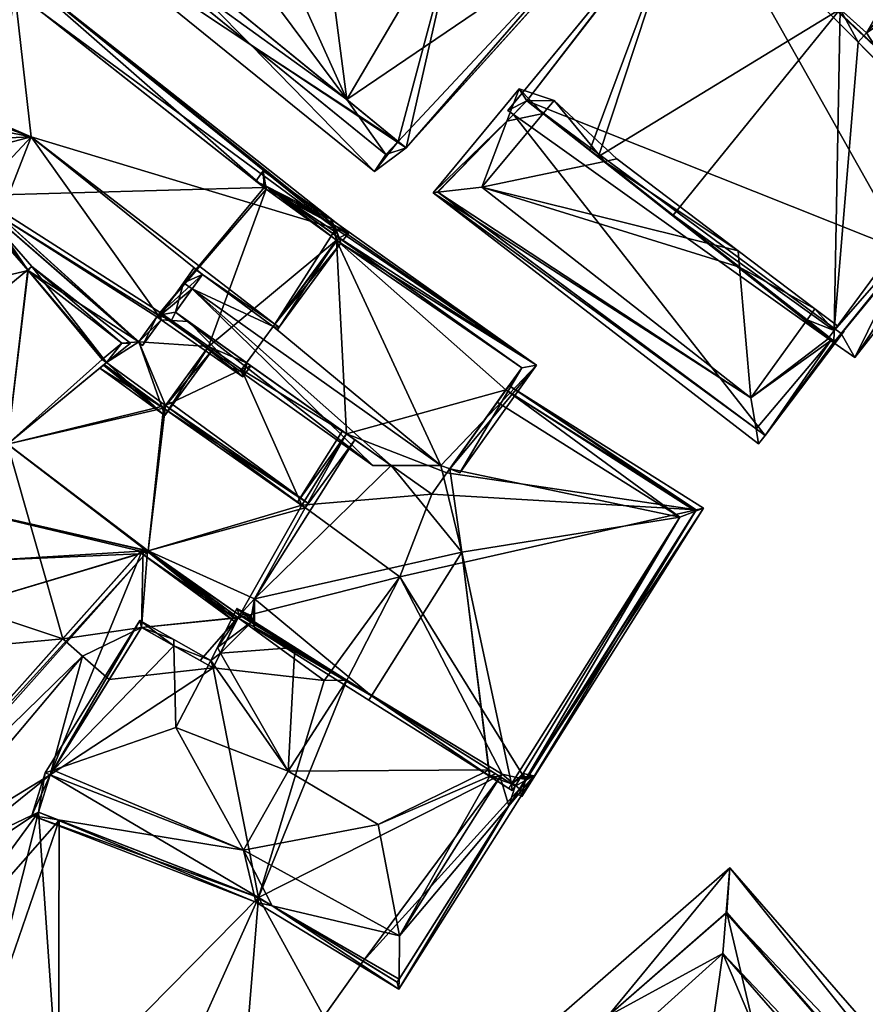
# Model space of a CAD drawing. Header units: inches. Extents: x 2523744 to 2528136, y 1148995 to 1152010.
# Tile 251 of 350: x 2527726 to 2527767, y 1151113 to 1151160. Entities that reach past the tile are written whole.
import ezdxf

# ---------------------------------------------------------------- set-up
doc = ezdxf.new("R2010")
doc.units = ezdxf.units.IN
doc.header["$MEASUREMENT"] = 0
doc.layers.add('Gebaeude Einzelhaus', color=10, linetype='Continuous')

msp = doc.modelspace()

# ---------------------------------------------------------------- meshes
at = {"layer": 'Gebaeude Einzelhaus'}
mesh = msp.add_polyface(dxfattribs=at)
corners = [(2527731.603, 1151164.188, 387.265), (2527741.895, 1151155.793, 387.638), (2527740.84, 1151163.956, 390.672), (2527756.567, 1151166.643, 385.874), (2527744.716, 1151153.493, 385.872), (2527757.48, 1151167.649, 385.872), (2527747.326, 1151165.011, 388.676), (2527744.34, 1151153.8, 386.107), (2527757.47, 1151167.658, 385.879), (2527756.392, 1151166.816, 385.993), (2527752.457, 1151170.702, 388.676), (2527744.274, 1151167.764, 390.672), (2527747.414, 1151183.279, 386.76), (2527747.265, 1151183.413, 386.663), (2527744.284, 1151180.056, 386.679), (2527743.822, 1151179.34, 386.745), (2527743.05, 1151181.17, 385.872), (2527744.221, 1151179.777, 386.747), (2527743.77, 1151179.282, 386.745), (2527729.421, 1151166.054, 385.872), (2527730.273, 1151165.325, 386.416), (2527749.529, 1151173.594, 390.672), (2527746.243, 1151165.989, 391.955), (2527753.68, 1151174.239, 391.955), (2527751.711, 1151176.014, 390.672), (2527747.326, 1151165.011, 390.96), (2527754.764, 1151173.261, 390.96), (2527734.696, 1151170.304, 386.392), (2527733.166, 1151168.564, 386.406), (2527732.856, 1151167.924, 386.502), (2527735.186, 1151170.674, 386.449), (2527753.637, 1151163.76, 385.993), (2527744.007, 1151179.97, 386.607), (2527744.307, 1151153.764, 385.822), (2527743.216, 1151152.368, 383.917), (2527737.338, 1151158.389, 384.97), (2527737.335, 1151158.391, 384.97), (2527728.716, 1151164.111, 383.918), (2527730.273, 1151165.325, 385.849), (2527730.289, 1151165.341, 385.872), (2527731.602, 1151164.187, 385.813), (2527744.34, 1151153.8, 385.871), (2527731.602, 1151164.189, 385.815), (2527744.341, 1151153.801, 385.872), (2527729.616, 1151164.664, 384.919), (2527743.756, 1151153.174, 384.956), (2527754.764, 1151173.261, 388.676), (2527731.601, 1151164.188, 387.265), (2527744.34, 1151153.8, 371.169), (2527753.637, 1151163.76, 370.745), (2527744.341, 1151153.801, 370.745), (2527756.392, 1151166.816, 370.745), (2527744.221, 1151179.777, 370.746), (2527744.007, 1151179.97, 370.746), (2527735.186, 1151170.674, 370.746), (2527734.696, 1151170.304, 370.746), (2527732.856, 1151167.924, 370.746), (2527730.273, 1151165.325, 370.746), (2527733.166, 1151168.564, 370.746), (2527760.103, 1151171.503, 370.745), (2527744.304, 1151179.702, 370.746), (2527747.285, 1151183.059, 370.746), (2527756.777, 1151167.948, 370.745), (2527757.127, 1151167.631, 370.745), (2527741.895, 1151155.793, 370.745), (2527731.603, 1151164.188, 370.746), (2527731.601, 1151164.188, 370.746), (2527729.616, 1151164.664, 370.746), (2527743.756, 1151153.174, 370.745)]
mesh.append_faces([[corners[k] for k in face] for face in [(4, 41, 43), (4, 33, 41), (36, 34, 37), (34, 45, 4), (4, 45, 33), (36, 35, 34), (34, 35, 45), (44, 19, 38), (38, 19, 39), (36, 37, 44), (44, 37, 19), (41, 4, 43), (33, 4, 41), (38, 40, 42), (40, 35, 41), (41, 35, 33), (40, 36, 35), (38, 37, 40), (40, 37, 36), (38, 19, 37), (38, 39, 19), (37, 34, 36), (36, 34, 35), (35, 34, 33), (33, 34, 4), (32, 14, 17), (17, 14, 12), (12, 14, 13), (32, 16, 14), (32, 30, 16), (5, 3, 8), (3, 31, 9), (5, 4, 3), (3, 4, 31), (31, 4, 7), (30, 27, 16), (19, 29, 20), (19, 28, 29), (16, 27, 19), (19, 27, 28), (22, 26, 23), (22, 25, 26), (21, 23, 24), (21, 22, 23), (21, 11, 22), (18, 11, 21), (11, 0, 2), (18, 20, 11), (11, 20, 0), (18, 19, 20), (15, 16, 18), (18, 16, 19), (12, 14, 17), (17, 14, 15), (15, 14, 16), (12, 13, 14), (7, 6, 1), (1, 6, 2), (2, 6, 11), (6, 9, 10), (6, 3, 9), (3, 5, 8), (7, 4, 6), (6, 4, 3), (3, 4, 5), (0, 1, 2)]], dxfattribs={"color": 13})
mesh.append_faces([[corners[k] for k in face] for face in [(67, 64, 68), (68, 64, 50), (57, 66, 67), (67, 66, 64), (64, 66, 65), (33, 48, 41), (45, 48, 33), (45, 68, 48), (48, 68, 50), (36, 68, 35), (35, 68, 45), (36, 67, 68), (36, 44, 67), (38, 57, 44), (44, 57, 67), (52, 54, 53), (54, 56, 55), (55, 56, 58), (56, 65, 57), (57, 65, 66), (54, 64, 56), (56, 64, 65), (54, 49, 64), (64, 49, 50), (49, 62, 51), (51, 62, 63), (52, 60, 54), (54, 60, 49), (49, 60, 62), (62, 60, 59), (59, 60, 61), (29, 28, 56), (56, 28, 58), (28, 27, 58), (58, 27, 55), (29, 38, 20), (29, 56, 38), (38, 56, 57), (27, 54, 55), (27, 30, 54), (30, 53, 54), (30, 32, 53), (53, 32, 52), (52, 32, 17), (49, 51, 31), (31, 51, 9), (31, 48, 49), (49, 48, 50), (31, 41, 48), (31, 7, 41), (40, 0, 47), (7, 1, 41), (41, 1, 40), (40, 1, 0), (42, 47, 0), (0, 20, 42), (42, 20, 38), (46, 23, 26), (46, 24, 23), (10, 25, 6), (10, 26, 25), (10, 46, 26), (11, 6, 22), (22, 6, 25)]], dxfattribs={"color": 41})
mesh = msp.add_polyface(dxfattribs=at)
corners = [(2527768.15, 1151156.519, 387.899), (2527766.571, 1151158.957, 387.047), (2527766.178, 1151158.506, 387.06), (2527778.389, 1151166.685, 387.899), (2527775.596, 1151169.347, 386.743), (2527775.588, 1151169.355, 386.739), (2527773.526, 1151171.05, 385.943), (2527763.833, 1151161.426, 385.943), (2527782.202, 1151163.051, 383.499), (2527772.046, 1151152.594, 383.277), (2527784.753, 1151165.21, 383.277), (2527772.631, 1151153.492, 383.465), (2527772.375, 1151153.235, 383.464), (2527771.936, 1151152.705, 383.408), (2527782.675, 1151163.486, 383.478), (2527784.49, 1151165.475, 383.589), (2527782.585, 1151163.556, 383.573), (2527772.11, 1151153.962, 384.051), (2527771.312, 1151153.333, 384.148), (2527768.6, 1151175.098, 381.349), (2527759.374, 1151165.446, 381.602), (2527758.591, 1151166.251, 380.789), (2527771.245, 1151178.814, 380.789), (2527771.619, 1151178.437, 381.174), (2527758.539, 1151166.199, 380.789), (2527772.884, 1151153.745, 383.467), (2527781.785, 1151162.666, 383.516), (2527772.631, 1151153.492, 383.769), (2527766.008, 1151143.54, 383.408), (2527773.323, 1151152.868, 383.395), (2527765.017, 1151144.244, 383.888), (2527765.028, 1151144.823, 384.028), (2527765.326, 1151160.079, 387.72), (2527758.539, 1151166.199, 383.578), (2527757.932, 1151165.462, 383.57), (2527753.839, 1151153.077, 385.643), (2527753.441, 1151153.388, 385.414), (2527757.392, 1151150.297, 387.735), (2527764.798, 1151144.501, 384.019), (2527764.75, 1151144.434, 384.017), (2527750.443, 1151155.734, 383.649), (2527749.54, 1151155.271, 383.455), (2527749.804, 1151155.082, 383.606), (2527768.485, 1151148.545, 383.856), (2527765.365, 1151144.685, 383.887), (2527772.375, 1151153.235, 383.786), (2527771.936, 1151152.705, 370.745), (2527772.375, 1151153.235, 370.745), (2527781.785, 1151162.666, 370.745), (2527782.675, 1151163.486, 370.745), (2527782.585, 1151163.556, 370.745), (2527784.49, 1151165.475, 370.745), (2527771.619, 1151178.437, 370.745), (2527771.245, 1151178.814, 370.745), (2527758.591, 1151166.251, 370.745), (2527758.539, 1151166.199, 370.745), (2527749.54, 1151155.271, 370.745), (2527749.805, 1151155.082, 370.745), (2527764.879, 1151144.342, 383.759), (2527765.003, 1151144.254, 383.499), (2527765.017, 1151144.244, 383.471), (2527765.003, 1151144.254, 370.745), (2527765.017, 1151144.244, 370.745), (2527765.365, 1151144.685, 370.745), (2527768.485, 1151148.545, 370.745), (2527765.044, 1151144.309, 370.745), (2527750.443, 1151155.734, 370.745)]
mesh.append_faces([[corners[k] for k in face] for face in [(43, 45, 29), (29, 45, 27), (43, 28, 44), (44, 28, 30), (28, 43, 29), (34, 40, 36), (34, 41, 40), (40, 41, 42), (31, 38, 30), (30, 38, 39), (31, 37, 38), (31, 32, 37), (32, 35, 37), (35, 34, 36), (35, 32, 34), (32, 33, 34), (31, 2, 32), (32, 2, 1), (31, 18, 2), (31, 27, 18), (18, 27, 17), (31, 30, 27), (27, 30, 28), (27, 28, 29), (14, 16, 15), (8, 10, 26), (8, 14, 10), (10, 14, 15), (9, 26, 10), (9, 25, 26), (9, 11, 25), (13, 12, 9), (9, 12, 11), (20, 21, 24), (21, 19, 22), (22, 19, 23), (19, 7, 6), (21, 20, 19), (19, 20, 7), (17, 0, 18), (17, 3, 0), (11, 8, 17), (17, 8, 3), (14, 15, 16), (8, 10, 14), (14, 10, 15), (13, 9, 12), (12, 9, 11), (11, 9, 8), (8, 9, 10), (7, 1, 6), (6, 1, 5), (5, 1, 4), (4, 1, 3), (3, 1, 0), (0, 1, 2)]], dxfattribs={"color": 13})
mesh.append_faces([[corners[k] for k in face] for face in [(64, 55, 46), (63, 66, 64), (64, 66, 55), (55, 66, 56), (56, 66, 57), (62, 65, 63), (63, 65, 66), (62, 61, 65), (43, 13, 45), (45, 13, 12), (43, 64, 13), (13, 64, 46), (43, 63, 64), (43, 44, 63), (60, 44, 30), (60, 63, 44), (60, 62, 63), (45, 12, 27), (27, 12, 11), (60, 61, 62), (60, 59, 61), (60, 30, 59), (59, 30, 58), (58, 30, 39), (42, 41, 57), (57, 41, 56), (24, 34, 33), (24, 41, 34), (24, 56, 41), (24, 55, 56), (33, 20, 24), (33, 7, 20), (33, 32, 7), (7, 32, 1), (11, 17, 27), (52, 54, 53), (54, 47, 55), (55, 47, 46), (52, 48, 54), (54, 48, 47), (52, 50, 48), (48, 50, 49), (52, 51, 50), (0, 2, 18), (24, 21, 55), (55, 21, 54), (21, 22, 54), (54, 22, 53), (53, 22, 52), (52, 22, 23), (16, 51, 15), (16, 50, 51), (14, 50, 16), (14, 49, 50), (8, 49, 14), (26, 48, 8), (8, 48, 49), (25, 48, 26), (11, 47, 25), (25, 47, 48), (11, 12, 47), (13, 47, 12), (13, 46, 47)]], dxfattribs={"color": 41})
mesh = msp.add_polyface(dxfattribs=at)
corners = [(2527726.139, 1151160.885, 385.617), (2527720.025, 1151156.995, 385.128), (2527720.928, 1151156.603, 385.561), (2527726.006, 1151162.081, 385.128), (2527726.906, 1151154.01, 388.426), (2527741.372, 1151149.65, 385.456), (2527741.989, 1151149.464, 385.329), (2527741.374, 1151149.649, 385.455), (2527722.24, 1151153.806, 385.128), (2527722.836, 1151152.948, 385.128), (2527721.684, 1151155.046, 385.337), (2527724.321, 1151151.25, 385.337), (2527724.18, 1151151.099, 385.168), (2527721.242, 1151156.029, 385.503), (2527720.519, 1151156.361, 385.165), (2527720.888, 1151156.192, 385.337), (2527720.48, 1151156.34, 385.128), (2527725.433, 1151150.238, 385.384), (2527724.375, 1151150.916, 385.173), (2527732.199, 1151144.11, 385.366), (2527732.877, 1151145.468, 386.862), (2527733.088, 1151145.333, 386.904), (2527724.183, 1151151.096, 385.169), (2527732.935, 1151145.548, 386.942), (2527738.59, 1151144.87, 388.353), (2527738.6, 1151144.863, 388.353), (2527738.683, 1151144.975, 388.426), (2527738.418, 1151144.992, 388.353), (2527733.569, 1151145.302, 387.035), (2527736.956, 1151142.63, 386.904), (2527737.167, 1151143.274, 387.243), (2527737.34, 1151143.151, 387.242), (2527737.136, 1151143.296, 387.243), (2527734.388, 1151145.25, 387.258), (2527735.044, 1151147.48, 388.315), (2527738.485, 1151145.127, 388.426), (2527733.77, 1151145.689, 387.244), (2527738.397, 1151145.007, 388.353), (2527741.621, 1151148.964, 385.674), (2527741.529, 1151149.217, 385.593), (2527741.542, 1151149.185, 385.603), (2527741.528, 1151149.221, 385.592), (2527741.713, 1151149.09, 385.587), (2527721.396, 1151156.864, 385.612), (2527738.066, 1151151.534, 385.738), (2527726.186, 1151160.924, 385.583), (2527741.277, 1151149.84, 385.403), (2527720.693, 1151156.472, 385.337), (2527732.023, 1151144.293, 385.384), (2527724.335, 1151151.229, 385.333), (2527736.9, 1151142.975, 387.035), (2527733.03, 1151145.679, 387.021), (2527741.415, 1151149.106, 385.681), (2527741.414, 1151149.107, 385.676), (2527738.066, 1151151.534, 385.655), (2527737.976, 1151151.605, 385.652), (2527737.976, 1151151.606, 370.685), (2527726.186, 1151160.924, 370.686), (2527721.396, 1151156.864, 370.686), (2527721.396, 1151156.864, 385.063), (2527720.693, 1151156.472, 370.686), (2527720.693, 1151156.472, 385.177), (2527720.7, 1151156.462, 385.183), (2527720.712, 1151156.444, 385.193), (2527720.714, 1151156.442, 385.194), (2527720.7, 1151156.462, 370.686), (2527724.321, 1151151.25, 385.169), (2527721.684, 1151155.046, 385.088), (2527724.335, 1151151.229, 385.169), (2527732.023, 1151144.293, 385.361), (2527733.03, 1151145.679, 385.361), (2527735.338, 1151144.067, 385.413), (2527736.9, 1151142.975, 380.704), (2527735.338, 1151144.067, 380.704), (2527737.136, 1151143.296, 380.704), (2527741.414, 1151149.104, 385.677), (2527724.335, 1151151.229, 370.686), (2527721.684, 1151155.045, 370.686), (2527733.03, 1151145.679, 370.685), (2527732.023, 1151144.293, 370.685), (2527720.979, 1151156.616, 370.686), (2527738.066, 1151151.534, 370.685), (2527735.338, 1151144.067, 370.685), (2527741.415, 1151149.106, 370.685), (2527737.136, 1151143.296, 370.685), (2527736.9, 1151142.975, 370.685)]
mesh.append_faces([[corners[k] for k in face] for face in [(35, 27, 37), (35, 26, 27), (50, 32, 30), (24, 27, 26), (41, 6, 42), (41, 46, 6), (26, 52, 38), (38, 52, 40), (40, 52, 39), (39, 52, 41), (41, 52, 46), (46, 52, 44), (26, 35, 52), (23, 51, 21), (21, 51, 28), (23, 21, 20), (26, 25, 24), (28, 29, 21), (28, 50, 29), (29, 50, 31), (31, 50, 30), (49, 18, 22), (49, 17, 18), (12, 49, 22), (12, 11, 49), (18, 48, 19), (19, 48, 21), (21, 48, 20), (18, 17, 48), (14, 47, 15), (16, 1, 14), (14, 1, 47), (47, 1, 2), (9, 11, 12), (8, 10, 9), (9, 10, 11), (0, 3, 45), (44, 3, 46), (46, 3, 6), (44, 45, 3), (43, 3, 0), (2, 1, 43), (43, 1, 3), (35, 5, 4), (5, 41, 7), (7, 41, 6), (6, 41, 42), (35, 39, 5), (5, 39, 41), (35, 38, 39), (39, 38, 40), (35, 26, 38), (35, 27, 26), (35, 37, 27), (35, 34, 37), (36, 28, 33), (34, 23, 36), (36, 23, 28), (28, 23, 21), (35, 4, 34), (34, 4, 23), (28, 29, 33), (33, 29, 32), (32, 29, 30), (30, 29, 31), (28, 21, 29), (24, 26, 27), (24, 25, 26), (23, 20, 21), (11, 17, 4), (4, 17, 23), (23, 17, 20), (11, 18, 17), (11, 22, 18), (11, 12, 22), (17, 19, 20), (20, 19, 21), (17, 18, 19), (14, 1, 16), (13, 2, 15), (15, 2, 14), (14, 2, 1), (10, 4, 13), (13, 4, 2), (4, 9, 11), (11, 9, 12), (10, 8, 4), (4, 8, 9), (6, 5, 7), (5, 0, 4), (6, 3, 5), (5, 3, 0), (0, 2, 4), (3, 1, 0), (0, 1, 2)]], dxfattribs={"color": 13})
mesh.append_faces([[corners[k] for k in face] for face in [(82, 84, 85), (82, 83, 84), (78, 81, 82), (82, 81, 83), (78, 56, 81), (58, 80, 60), (60, 80, 65), (57, 77, 58), (58, 77, 80), (79, 76, 78), (78, 76, 56), (56, 76, 57), (57, 76, 77), (52, 75, 53), (52, 35, 75), (75, 35, 37), (72, 74, 50), (50, 74, 32), (50, 71, 72), (72, 71, 73), (50, 28, 71), (71, 28, 70), (70, 28, 51), (23, 20, 51), (70, 48, 69), (70, 51, 48), (20, 48, 51), (48, 17, 69), (69, 17, 68), (68, 17, 49), (66, 49, 11), (66, 68, 49), (11, 10, 66), (66, 10, 67), (62, 61, 65), (65, 61, 60), (15, 47, 64), (64, 47, 63), (63, 47, 62), (62, 47, 61), (2, 61, 47), (2, 59, 61), (61, 59, 60), (60, 59, 58), (2, 43, 59), (43, 0, 59), (59, 0, 58), (45, 57, 58), (0, 45, 58), (55, 44, 54), (57, 45, 56), (56, 45, 55), (55, 45, 44), (53, 44, 52), (53, 54, 44)]], dxfattribs={"color": 41})
mesh = msp.add_polyface(dxfattribs=at)
corners = [(2527723.109, 1151151.871, 385.144), (2527724.335, 1151151.229, 385.169), (2527724.321, 1151151.25, 385.169), (2527726.776, 1151147.671, 385.245), (2527732.023, 1151144.293, 385.361), (2527721.684, 1151155.046, 385.088), (2527731.224, 1151144.224, 385.35), (2527730.492, 1151143.298, 385.349), (2527730.284, 1151143.45, 385.344), (2527733.253, 1151140.79, 385.418), (2527730.375, 1151143.202, 385.348), (2527730.338, 1151143.171, 385.348), (2527730.176, 1151143.038, 385.347), (2527735.338, 1151144.067, 385.413), (2527735.542, 1151143.924, 385.418), (2527733.03, 1151145.679, 385.361), (2527721.396, 1151156.864, 385.063), (2527723.349, 1151159.57, 385.063), (2527721.355, 1151156.841, 385.063), (2527724.014, 1151159.084, 385.078), (2527733.198, 1151141.139, 385.413), (2527733.198, 1151141.139, 384.814), (2527730.375, 1151143.202, 384.814), (2527733.285, 1151141.258, 384.775), (2527735.338, 1151144.067, 380.704), (2527733.285, 1151141.258, 380.704), (2527730.492, 1151143.298, 370.685), (2527730.284, 1151143.45, 370.685), (2527731.224, 1151144.224, 370.685), (2527732.023, 1151144.293, 370.685), (2527726.776, 1151147.671, 370.685), (2527724.335, 1151151.229, 370.686), (2527723.109, 1151151.871, 370.686), (2527721.684, 1151155.045, 370.686), (2527735.338, 1151144.067, 370.685), (2527733.03, 1151145.679, 370.685), (2527733.285, 1151141.258, 370.685)]
mesh.append_faces([[corners[k] for k in face] for face in [(9, 20, 14), (14, 20, 13), (12, 20, 9), (12, 11, 20), (20, 11, 10), (18, 17, 16), (16, 17, 19), (19, 17, 16), (16, 17, 18), (4, 13, 15), (4, 9, 13), (13, 9, 14), (9, 11, 12), (9, 10, 11), (4, 7, 9), (9, 7, 10), (4, 6, 7), (7, 6, 8), (4, 3, 6), (0, 2, 5), (4, 1, 3), (3, 1, 0), (0, 1, 2)]], dxfattribs={"color": 13})
mesh.append_faces([[corners[k] for k in face] for face in [(26, 29, 36), (36, 29, 34), (34, 29, 35), (31, 32, 33), (29, 30, 31), (31, 30, 32), (26, 28, 29), (29, 28, 30), (26, 27, 28), (13, 23, 24), (24, 23, 25), (13, 20, 23), (23, 20, 21), (20, 10, 21), (21, 10, 22)]], dxfattribs={"color": 41})
mesh = msp.add_polyface(dxfattribs=at)
corners = [(2527754.128, 1151152.851, 388.356), (2527751.741, 1151155.745, 386.187), (2527751.223, 1151155.124, 386.176), (2527754.719, 1151152.975, 388.583), (2527748.301, 1151151.625, 386.113), (2527760.474, 1151148.61, 388.583), (2527750.075, 1151156.298, 383.318), (2527749.492, 1151154.763, 384.236), (2527746.001, 1151151.367, 383.138), (2527746.212, 1151151.391, 383.412), (2527761.329, 1151140.163, 384.275), (2527761.449, 1151139.439, 383.368), (2527761.085, 1151141.63, 386.113), (2527761.757, 1151139.845, 383.368), (2527765.017, 1151144.244, 383.471), (2527765.509, 1151144.793, 383.368), (2527765.003, 1151144.254, 383.499), (2527764.879, 1151144.342, 383.759), (2527765.375, 1151144.697, 383.451), (2527765.474, 1151144.82, 383.44), (2527764.75, 1151144.434, 384.017), (2527763.745, 1151145.325, 386.201), (2527764.798, 1151144.501, 384.019), (2527765.028, 1151144.823, 384.028), (2527764.12, 1151145.846, 386.213), (2527765.185, 1151145.039, 384.032), (2527760.542, 1151147.832, 388.308), (2527750.443, 1151155.734, 384.442), (2527746.2, 1151151.4, 383.383), (2527753.441, 1151153.388, 385.414), (2527757.392, 1151150.297, 387.735), (2527753.839, 1151153.077, 385.643), (2527750.443, 1151155.734, 383.649), (2527749.804, 1151155.082, 383.606), (2527749.805, 1151155.082, 370.745), (2527746.2, 1151151.4, 370.745), (2527761.757, 1151139.845, 370.745), (2527765.003, 1151144.254, 370.745), (2527750.443, 1151155.734, 370.745), (2527765.044, 1151144.309, 370.745)]
mesh.append_faces([[corners[k] for k in face] for face in [(26, 0, 5), (26, 24, 21), (26, 5, 24), (23, 24, 25), (22, 21, 23), (23, 21, 24), (15, 18, 19), (14, 13, 16), (18, 15, 14), (14, 15, 13), (11, 10, 13), (9, 10, 8), (9, 8, 28), (10, 11, 8), (6, 7, 8), (8, 7, 28), (1, 27, 6), (6, 27, 7), (1, 2, 27), (0, 3, 5), (3, 0, 1), (1, 0, 2), (5, 4, 26), (26, 4, 12), (24, 26, 21), (21, 26, 12), (24, 5, 26), (21, 23, 24), (24, 23, 25), (21, 22, 23), (21, 20, 22), (21, 12, 20), (20, 12, 17), (15, 19, 18), (10, 17, 12), (14, 15, 18), (10, 13, 17), (17, 13, 16), (16, 13, 14), (14, 13, 15), (10, 11, 13), (9, 12, 4), (9, 8, 12), (12, 8, 10), (10, 8, 11), (7, 9, 4), (7, 8, 9), (7, 6, 8), (2, 7, 4), (2, 6, 7), (2, 1, 6), (4, 5, 0), (0, 5, 3), (0, 2, 4), (3, 1, 0), (0, 1, 2)]], dxfattribs={"color": 13})
mesh.append_faces([[corners[k] for k in face] for face in [(34, 36, 35), (34, 37, 36), (34, 38, 37), (37, 38, 39), (36, 37, 13), (13, 37, 16), (9, 13, 10), (9, 36, 13), (28, 35, 36), (9, 28, 36), (33, 27, 32), (33, 7, 27), (35, 28, 34), (34, 28, 33), (33, 28, 7), (27, 29, 32), (30, 26, 22), (22, 26, 21), (29, 0, 31), (31, 0, 30), (30, 0, 26), (27, 2, 29), (29, 2, 0)]], dxfattribs={"color": 41})
mesh = msp.add_polyface(dxfattribs=at)
corners = [(2527733.285, 1151141.258, 370.685), (2527725.79, 1151139.424, 370.685), (2527730.492, 1151143.298, 370.685), (2527739.756, 1151136.531, 370.685), (2527732.459, 1151134.364, 370.685), (2527739.756, 1151136.531, 383.76), (2527733.285, 1151141.258, 384.775), (2527739.925, 1151136.408, 384.774), (2527733.285, 1151141.258, 380.704), (2527739.756, 1151136.531, 380.704), (2527730.284, 1151143.45, 370.685), (2527726.776, 1151147.671, 370.685), (2527731.224, 1151144.224, 370.685), (2527717.721, 1151145.545, 370.686), (2527723.109, 1151151.871, 370.686), (2527721.684, 1151155.046, 385.337), (2527723.109, 1151151.871, 385.144), (2527721.684, 1151155.046, 385.088), (2527723.109, 1151151.871, 387.577), (2527726.776, 1151147.671, 385.245), (2527726.749, 1151147.702, 390.188), (2527726.776, 1151147.671, 390.165), (2527731.224, 1151144.224, 387.126), (2527731.224, 1151144.224, 385.35), (2527730.284, 1151143.45, 387.126), (2527730.284, 1151143.45, 385.344), (2527730.492, 1151143.298, 386.988), (2527730.492, 1151143.298, 385.349), (2527730.375, 1151143.202, 385.348), (2527725.79, 1151139.424, 386.365), (2527730.375, 1151143.202, 384.814), (2527725.79, 1151139.424, 386.988), (2527732.23, 1151134.483, 370.685), (2527732.459, 1151134.364, 386.406), (2527717.721, 1151145.545, 391.472), (2527732.459, 1151134.364, 391.472), (2527721.058, 1151143.014, 390.188), (2527740.047, 1151136.627, 384.707), (2527733.433, 1151141.46, 384.707), (2527733.198, 1151141.139, 384.814), (2527726.94, 1151147.86, 390.188), (2527723.299, 1151152.034, 387.575), (2527721.286, 1151156.009, 385.523), (2527731.624, 1151144.23, 386.988), (2527720.503, 1151137.099, 393.368)]
mesh.append_faces([[corners[k] for k in face] for face in [(6, 37, 7), (6, 38, 37), (37, 39, 7), (7, 39, 33), (33, 39, 29), (29, 39, 30), (37, 6, 39), (37, 38, 6), (21, 20, 40), (41, 18, 42), (40, 20, 41), (41, 20, 18), (43, 22, 40), (40, 22, 21), (43, 26, 22), (22, 26, 24), (41, 20, 40), (41, 36, 20), (26, 20, 31), (31, 20, 36), (43, 40, 26), (26, 40, 20), (34, 44, 35)]], dxfattribs={"color": 13})
mesh.append_faces([[corners[k] for k in face] for face in [(0, 1, 2), (3, 4, 0), (0, 4, 1), (5, 6, 7), (5, 8, 6), (5, 9, 8), (1, 10, 2), (1, 11, 10), (10, 11, 12), (1, 13, 11), (11, 13, 14), (15, 16, 17), (15, 18, 16), (18, 19, 16), (18, 20, 19), (19, 20, 21), (19, 22, 23), (19, 21, 22), (24, 23, 22), (24, 25, 23), (26, 25, 24), (26, 27, 25), (26, 28, 27), (26, 29, 28), (28, 29, 30), (26, 31, 29), (1, 4, 32), (31, 33, 29), (34, 35, 36), (36, 35, 31), (31, 35, 33)]], dxfattribs={"color": 41})
mesh = msp.add_polyface(dxfattribs=at)
corners = [(2527735.044, 1151147.48, 388.315), (2527734.151, 1151147.088, 388.755), (2527734.559, 1151146.798, 388.755), (2527734.641, 1151147.777, 388.31), (2527738.397, 1151145.007, 388.353), (2527746.36, 1151138.41, 388.755), (2527746.784, 1151138.249, 388.695), (2527746.364, 1151138.408, 388.755), (2527750.896, 1151143.176, 385.329), (2527741.414, 1151149.104, 385.677), (2527747.266, 1151138.069, 388.625), (2527741.277, 1151149.84, 385.403), (2527741.142, 1151150.109, 385.329), (2527741.528, 1151149.221, 385.592), (2527741.374, 1151149.649, 385.455), (2527738.066, 1151151.534, 385.655), (2527737.924, 1151152.396, 385.329), (2527741.414, 1151149.107, 385.676), (2527737.976, 1151151.605, 385.652), (2527737.583, 1151151.916, 385.639), (2527744.002, 1151138.416, 387.462), (2527733.073, 1151145.571, 386.988), (2527743.137, 1151138.417, 386.988), (2527738.042, 1151151.699, 385.592), (2527750.199, 1151143.058, 385.592), (2527741.372, 1151149.65, 385.456), (2527746.785, 1151138.25, 388.694), (2527741.525, 1151149.223, 385.592), (2527741.432, 1151149.451, 385.523), (2527733.77, 1151145.689, 387.463), (2527749.04, 1151141.426, 386.099), (2527749.451, 1151142.004, 383.472), (2527750.199, 1151143.058, 370.685), (2527749.451, 1151142.004, 370.685), (2527738.042, 1151151.699, 370.685), (2527737.976, 1151151.606, 370.685), (2527733.77, 1151145.689, 387.244), (2527737.136, 1151143.296, 387.243), (2527742.282, 1151139.638, 386.099), (2527741.889, 1151139.917, 383.759), (2527734.388, 1151145.25, 387.258), (2527737.136, 1151143.296, 380.704), (2527741.889, 1151139.917, 380.704), (2527741.415, 1151149.106, 370.685), (2527741.889, 1151139.917, 370.685), (2527746.649, 1151138.059, 370.685), (2527745.926, 1151137.048, 370.685), (2527737.136, 1151143.296, 370.685), (2527738.066, 1151151.534, 370.685)]
mesh.append_faces([[corners[k] for k in face] for face in [(22, 29, 20), (29, 1, 2), (22, 21, 29), (29, 21, 1), (2, 1, 0), (0, 1, 3), (28, 23, 11), (28, 27, 23), (25, 13, 27), (24, 10, 26), (26, 10, 6), (11, 8, 25), (25, 8, 13), (13, 8, 24), (24, 8, 10), (12, 11, 23), (11, 12, 8), (23, 16, 12), (23, 19, 16), (23, 18, 19), (20, 2, 22), (22, 2, 21), (21, 2, 1), (20, 5, 2), (11, 17, 13), (13, 17, 9), (15, 16, 18), (18, 16, 19), (11, 12, 17), (17, 12, 15), (15, 12, 16), (8, 11, 14), (13, 8, 14), (8, 13, 9), (11, 8, 12), (8, 6, 10), (4, 5, 9), (9, 5, 8), (8, 5, 6), (6, 5, 7), (0, 2, 4), (4, 2, 5), (3, 1, 0), (0, 1, 2)]], dxfattribs={"color": 13})
mesh.append_faces([[corners[k] for k in face] for face in [(34, 48, 35), (34, 43, 48), (43, 44, 47), (44, 45, 46), (43, 33, 44), (44, 33, 45), (34, 32, 43), (43, 32, 33), (39, 41, 42), (39, 37, 41), (37, 29, 40), (40, 29, 36), (37, 20, 29), (39, 38, 37), (37, 38, 20), (29, 0, 36), (29, 2, 0), (34, 35, 23), (23, 35, 18), (13, 34, 27), (27, 34, 23), (13, 32, 34), (13, 24, 32), (32, 31, 33), (32, 24, 31), (31, 24, 30), (30, 24, 26)]], dxfattribs={"color": 41})
mesh = msp.add_polyface(dxfattribs=at)
corners = [(2527736.9, 1151142.975, 380.704), (2527741.889, 1151139.917, 380.704), (2527737.136, 1151143.296, 380.704), (2527739.756, 1151136.531, 380.704), (2527733.285, 1151141.258, 380.704), (2527735.338, 1151144.067, 380.704), (2527735.599, 1151132.021, 380.704), (2527736.665, 1151131.045, 380.704), (2527736.737, 1151131.189, 380.704), (2527741.889, 1151139.917, 370.685), (2527736.9, 1151142.975, 370.685), (2527737.136, 1151143.296, 370.685), (2527739.756, 1151136.531, 370.685), (2527733.285, 1151141.258, 370.685), (2527735.338, 1151144.067, 370.685)]
mesh.append_faces([[corners[k] for k in face] for face in [(6, 8, 7), (6, 7, 8), (3, 0, 4), (4, 0, 5), (3, 1, 0), (0, 1, 2)]], dxfattribs={"color": 13})
mesh.append_faces([[corners[k] for k in face] for face in [(14, 10, 13), (13, 10, 12), (12, 10, 9), (9, 10, 11)]], dxfattribs={"color": 41})
mesh = msp.add_polyface(dxfattribs=at)
corners = [(2527749.717, 1151123.295, 386.099), (2527749.746, 1151122.981, 385.163), (2527749.882, 1151123.191, 385.15), (2527749.583, 1151123.083, 386.099), (2527750.125, 1151123.569, 385.128), (2527750.156, 1151123.618, 385.126), (2527750.268, 1151123.791, 385.116), (2527757.701, 1151135.969, 386.099), (2527750.379, 1151123.513, 383.936), (2527758.444, 1151136.246, 383.76), (2527750.201, 1151122.694, 382.544), (2527758.831, 1151136.39, 382.545), (2527750.091, 1151123.059, 383.943), (2527749.957, 1151122.847, 383.945), (2527747.361, 1151134.295, 390.722), (2527748.664, 1151123.662, 386.738), (2527743.069, 1151127.483, 390.722), (2527748.69, 1151123.667, 386.726), (2527742.935, 1151127.271, 390.722), (2527748.682, 1151123.65, 386.725), (2527749.596, 1151142.208, 382.545), (2527749.451, 1151142.004, 383.472), (2527749.04, 1151141.426, 386.099), (2527741.889, 1151139.917, 383.759), (2527741.685, 1151140.063, 382.545), (2527739.553, 1151136.679, 382.545), (2527739.756, 1151136.531, 383.76), (2527739.925, 1151136.408, 384.774), (2527742.282, 1151139.638, 386.099), (2527737.519, 1151132.078, 386.099), (2527736.271, 1151131.47, 382.545), (2527736.732, 1151131.18, 385.192), (2527736.737, 1151131.189, 385.186), (2527736.297, 1151131.511, 382.545), (2527744.002, 1151138.416, 387.462), (2527746.36, 1151138.41, 388.755), (2527737.46, 1151130.906, 386.471), (2527737.341, 1151131.091, 386.342), (2527737.515, 1151130.686, 386.577), (2527737.323, 1151130.989, 386.367), (2527746.785, 1151138.25, 388.694), (2527746.364, 1151138.408, 388.755), (2527750.123, 1151123.039, 383.761), (2527758.486, 1151136.312, 383.471), (2527737.428, 1151131.036, 386.409), (2527749.451, 1151142.004, 370.685), (2527758.486, 1151136.312, 370.685), (2527741.889, 1151139.917, 380.704), (2527739.756, 1151136.531, 380.704), (2527750.092, 1151123.059, 370.685), (2527750.123, 1151123.039, 370.685), (2527741.899, 1151128.22, 377.224), (2527741.174, 1151128.677, 386.258), (2527741.174, 1151128.677, 372.047), (2527741.902, 1151128.218, 386.472), (2527741.893, 1151128.224, 370.685), (2527741.174, 1151128.677, 370.685), (2527741.895, 1151128.222, 377.071), (2527748.648, 1151123.968, 386.566), (2527748.949, 1151123.779, 386.573), (2527749.182, 1151123.632, 386.322), (2527745.926, 1151137.048, 370.685), (2527739.756, 1151136.531, 370.685), (2527741.889, 1151139.917, 370.685), (2527744.421, 1151133.123, 370.685), (2527746.649, 1151138.059, 370.685), (2527750.379, 1151123.513, 370.685), (2527749.271, 1151123.759, 370.685)]
mesh.append_faces([[corners[k] for k in face] for face in [(44, 39, 37), (44, 36, 39), (44, 16, 36), (36, 16, 38), (38, 16, 18), (31, 30, 32), (32, 30, 33), (25, 23, 26), (25, 24, 23), (11, 9, 43), (11, 43, 20), (20, 43, 21), (17, 3, 19), (17, 0, 3), (18, 16, 15), (15, 16, 17), (17, 16, 0), (3, 0, 1), (1, 0, 2), (10, 9, 11), (13, 42, 10), (10, 42, 9), (13, 12, 42), (14, 41, 35), (14, 40, 41), (14, 7, 40), (40, 7, 22), (16, 38, 18), (36, 37, 39), (16, 29, 38), (38, 29, 36), (36, 29, 37), (29, 34, 28), (16, 14, 29), (29, 14, 34), (34, 14, 35), (30, 32, 33), (30, 31, 32), (23, 27, 28), (28, 27, 29), (23, 26, 27), (23, 25, 26), (23, 24, 25), (9, 21, 7), (7, 21, 22), (9, 20, 21), (9, 11, 20), (0, 17, 3), (3, 17, 19), (15, 16, 18), (0, 14, 17), (17, 14, 15), (15, 14, 16), (0, 7, 14), (8, 11, 9), (13, 10, 12), (12, 10, 8), (8, 10, 11), (7, 8, 9), (6, 8, 7), (5, 8, 6), (4, 8, 5), (0, 6, 7), (0, 5, 6), (0, 4, 5), (0, 2, 4), (3, 1, 0), (0, 1, 2)]], dxfattribs={"color": 13})
mesh.append_faces([[corners[k] for k in face] for face in [(64, 55, 56), (64, 67, 55), (64, 66, 67), (66, 50, 49), (64, 46, 66), (66, 46, 50), (46, 65, 45), (64, 61, 46), (46, 61, 65), (64, 62, 61), (61, 62, 63), (42, 43, 9), (42, 50, 43), (43, 50, 46), (0, 60, 2), (16, 59, 0), (0, 59, 60), (16, 58, 59), (16, 54, 58), (51, 53, 57), (57, 53, 55), (55, 53, 56), (37, 52, 44), (44, 52, 16), (16, 52, 54), (54, 52, 51), (51, 52, 53), (50, 42, 49), (49, 42, 12), (23, 48, 26), (23, 47, 48), (21, 43, 45), (45, 43, 46)]], dxfattribs={"color": 41})
mesh = msp.add_polyface(dxfattribs=at)
corners = [(2527719.457, 1151133.805, 370.685), (2527719.625, 1151133.991, 370.685), (2527720.611, 1151132.778, 370.685), (2527725.79, 1151139.424, 370.685), (2527717.4, 1151129.173, 370.685), (2527716.505, 1151116.829, 370.685), (2527714.102, 1151119.073, 370.685), (2527728.409, 1151130.194, 370.685), (2527732.23, 1151134.483, 370.685), (2527722.453, 1151135.643, 384.755), (2527724.789, 1151133.9, 370.685), (2527722.453, 1151135.643, 370.685), (2527724.789, 1151133.9, 393.368), (2527721.796, 1151136.133, 384.755), (2527721.796, 1151136.133, 386.988), (2527720.503, 1151137.099, 393.368), (2527719.625, 1151133.991, 384.755), (2527719.457, 1151133.805, 391.472), (2527719.625, 1151133.991, 391.671), (2527719.457, 1151133.805, 384.755), (2527720.611, 1151132.778, 384.755), (2527720.611, 1151132.778, 391.472), (2527717.4, 1151129.173, 384.755), (2527717.4, 1151129.173, 391.472), (2527732.105, 1151134.343, 391.56), (2527732.002, 1151134.227, 391.557), (2527732.23, 1151134.483, 391.488), (2527716.505, 1151116.829, 379.849), (2527716.788, 1151117.147, 391.557), (2527716.505, 1151116.829, 391.55), (2527732.23, 1151134.483, 386.417), (2527732.23, 1151134.483, 379.849), (2527716.496, 1151116.838, 379.849), (2527716.484, 1151116.849, 391.559), (2527714.102, 1151119.073, 379.849), (2527719.271, 1151133.971, 391.472), (2527732.111, 1151134.343, 391.558), (2527716.521, 1151116.471, 391.472), (2527732.433, 1151134.335, 391.472), (2527722.398, 1151131.343, 393.337), (2527715.754, 1151124.238, 393.25), (2527732.398, 1151134.36, 391.487), (2527732.459, 1151134.364, 391.472)]
mesh.append_faces([[corners[k] for k in face] for face in [(35, 18, 17), (36, 24, 26), (36, 25, 24), (29, 28, 37), (33, 29, 37), (37, 28, 38), (38, 28, 25), (12, 23, 39), (39, 23, 40), (21, 12, 15), (21, 23, 12), (24, 25, 36), (24, 12, 25), (25, 12, 39), (15, 41, 42), (15, 24, 41), (15, 12, 24), (25, 39, 38), (33, 28, 40), (40, 28, 39), (33, 37, 28), (28, 38, 39), (28, 37, 38)]], dxfattribs={"color": 13})
mesh.append_faces([[corners[k] for k in face] for face in [(0, 1, 2), (3, 2, 1), (4, 5, 6), (2, 7, 4), (7, 2, 3), (4, 7, 5), (3, 8, 7), (9, 10, 11), (9, 12, 10), (13, 14, 9), (9, 14, 12), (12, 14, 15), (10, 9, 11), (9, 14, 13), (10, 12, 9), (9, 12, 14), (14, 12, 15), (16, 17, 18), (16, 19, 17), (19, 20, 17), (17, 20, 21), (20, 22, 21), (21, 22, 23), (24, 25, 26), (27, 28, 29), (27, 30, 28), (28, 30, 25), (27, 31, 30), (32, 29, 33), (32, 27, 29), (33, 34, 32)]], dxfattribs={"color": 41})
mesh = msp.add_polyface(dxfattribs=at)
corners = [(2527736.737, 1151131.189, 370.685), (2527741.165, 1151128.664, 370.685), (2527740.826, 1151128.201, 370.685), (2527741.174, 1151128.677, 370.685), (2527744.421, 1151133.123, 370.685), (2527739.756, 1151136.531, 370.685), (2527732.433, 1151134.335, 370.685), (2527732.459, 1151134.364, 370.685), (2527741.164, 1151128.664, 386.262), (2527741.164, 1151128.664, 376.283), (2527741.174, 1151128.677, 386.258), (2527741.165, 1151128.665, 376.162), (2527741.174, 1151128.677, 372.047), (2527741.165, 1151128.664, 376.156), (2527732.433, 1151134.335, 386.416), (2527736.737, 1151131.189, 385.186), (2527736.737, 1151131.189, 386.417), (2527736.737, 1151131.189, 380.704), (2527736.723, 1151131.199, 379.849), (2527736.737, 1151131.189, 379.834), (2527736.723, 1151131.199, 379.834), (2527732.433, 1151134.335, 379.849), (2527732.23, 1151134.483, 370.685), (2527732.459, 1151134.364, 391.472), (2527732.433, 1151134.335, 391.472), (2527732.459, 1151134.364, 386.406), (2527732.23, 1151134.483, 379.849), (2527732.23, 1151134.483, 386.417), (2527732.23, 1151134.483, 391.488), (2527732.398, 1151134.36, 391.487), (2527732.002, 1151134.227, 391.557), (2527732.063, 1151134.295, 386.484), (2527736.683, 1151131.082, 386.449), (2527741.378, 1151128.535, 386.256), (2527741.385, 1151128.544, 386.253), (2527736.624, 1151130.963, 386.484), (2527737.341, 1151131.091, 386.342), (2527737.323, 1151130.989, 386.367), (2527737.519, 1151132.078, 386.099), (2527736.796, 1151131.308, 386.381), (2527739.925, 1151136.408, 384.774), (2527732.111, 1151134.343, 391.558), (2527732.105, 1151134.343, 391.56)]
mesh.append_faces([[corners[k] for k in face] for face in [(14, 31, 27), (14, 32, 31), (14, 16, 32), (10, 33, 8), (10, 34, 33), (31, 32, 35), (10, 33, 34), (10, 8, 33), (36, 37, 10), (10, 37, 8), (38, 39, 36), (36, 39, 37), (40, 25, 38), (38, 25, 39), (14, 39, 25), (16, 39, 14), (14, 32, 16), (14, 35, 32), (27, 31, 14), (14, 31, 35), (41, 28, 29), (41, 29, 24), (41, 24, 30), (41, 30, 29), (29, 30, 23), (29, 42, 41), (30, 24, 23)]], dxfattribs={"color": 13})
mesh.append_faces([[corners[k] for k in face] for face in [(0, 1, 2), (0, 3, 1), (0, 4, 3), (0, 5, 4), (6, 7, 0), (0, 7, 5), (8, 9, 10), (10, 9, 11), (12, 10, 11), (12, 11, 13), (3, 12, 1), (1, 12, 13), (14, 15, 16), (17, 18, 19), (19, 18, 20), (14, 21, 15), (15, 21, 17), (17, 21, 18), (22, 7, 6), (14, 23, 24), (14, 25, 23), (14, 26, 21), (14, 27, 26), (14, 24, 27), (27, 24, 28), (29, 28, 24), (30, 27, 28)]], dxfattribs={"color": 41})
mesh = msp.add_polyface(dxfattribs=at)
corners = [(2527728.241, 1151121.57, 378.47), (2527720.712, 1151113.023, 378.47), (2527724.224, 1151109.934, 378.47), (2527728.208, 1151108.268, 378.47), (2527737.698, 1151117.904, 378.47), (2527733.224, 1151107.94, 378.47), (2527736.994, 1151109.245, 378.47), (2527740.799, 1151112.259, 378.47), (2527742.666, 1151114.877, 378.47), (2527713.988, 1151118.943, 379.849), (2527716.505, 1151116.829, 379.849), (2527716.496, 1151116.838, 379.849), (2527720.709, 1151113.02, 379.849), (2527727.253, 1151121.953, 379.849), (2527727.81, 1151123.724, 379.849), (2527727.815, 1151123.731, 379.849), (2527732.23, 1151134.483, 379.849), (2527714.102, 1151119.073, 379.849), (2527728.241, 1151121.57, 379.849), (2527732.154, 1151130.726, 379.849), (2527736.723, 1151131.199, 379.849), (2527734.928, 1151129.161, 379.849), (2527732.433, 1151134.335, 379.849), (2527740.799, 1151112.259, 370.685), (2527742.666, 1151114.877, 370.685), (2527720.712, 1151113.023, 370.685), (2527717.769, 1151115.611, 378.47), (2527717.769, 1151115.611, 370.685), (2527724.224, 1151109.934, 370.685), (2527728.208, 1151108.268, 370.685), (2527733.224, 1151107.94, 370.685), (2527736.994, 1151109.245, 370.685), (2527727.81, 1151123.724, 370.685), (2527729.352, 1151129.363, 370.685), (2527727.253, 1151121.953, 370.685), (2527730.617, 1151128.249, 370.685), (2527737.698, 1151117.904, 370.685), (2527720.709, 1151113.02, 378.47), (2527720.709, 1151113.02, 370.685), (2527734.928, 1151129.161, 379.821), (2527736.723, 1151131.199, 379.834), (2527713.988, 1151118.943, 370.685), (2527714.102, 1151119.073, 370.685), (2527716.505, 1151116.829, 370.685), (2527728.409, 1151130.194, 370.685)]
mesh.append_faces([[corners[k] for k in face] for face in [(16, 19, 22), (22, 19, 20), (20, 19, 21), (16, 15, 19), (13, 12, 18), (9, 11, 17), (16, 10, 15), (15, 10, 14), (14, 10, 13), (13, 10, 12), (12, 10, 9), (9, 10, 11), (4, 7, 8), (4, 6, 7), (4, 5, 6), (0, 3, 4), (4, 3, 5), (0, 2, 3), (0, 1, 2)]], dxfattribs={"color": 13})
mesh.append_faces([[corners[k] for k in face] for face in [(33, 43, 44), (43, 41, 42), (33, 27, 43), (43, 27, 41), (38, 27, 25), (12, 26, 37), (26, 41, 27), (12, 9, 26), (26, 9, 41), (41, 17, 42), (41, 9, 17), (21, 40, 20), (21, 39, 40), (18, 1, 0), (1, 37, 25), (25, 37, 38), (18, 12, 1), (1, 12, 37), (29, 36, 30), (30, 36, 31), (31, 36, 23), (23, 36, 24), (25, 34, 28), (28, 34, 29), (29, 34, 36), (32, 33, 35), (25, 27, 34), (34, 27, 32), (32, 27, 33), (7, 6, 23), (23, 6, 31), (6, 5, 31), (31, 5, 30), (5, 3, 30), (30, 3, 29), (3, 2, 29), (29, 2, 28), (1, 28, 2), (1, 25, 28), (1, 26, 25), (25, 26, 27), (7, 24, 8), (7, 23, 24)]], dxfattribs={"color": 41})
mesh = msp.add_polyface(dxfattribs=at)
corners = [(2527735.551, 1151128.809, 379.822), (2527736.737, 1151131.189, 379.834), (2527736.723, 1151131.199, 379.834), (2527734.928, 1151129.161, 379.821), (2527732.154, 1151130.726, 370.685), (2527732.23, 1151134.483, 370.685), (2527732.433, 1151134.335, 370.685), (2527728.409, 1151130.194, 370.685), (2527736.737, 1151131.189, 370.685), (2527735.551, 1151128.809, 370.685), (2527729.352, 1151129.363, 370.685), (2527730.617, 1151128.249, 370.685)]
mesh.append_faces([[corners[k] for k in face] for face in [(0, 2, 3), (0, 1, 2)]], dxfattribs={"color": 13})
mesh.append_faces([[corners[k] for k in face] for face in [(7, 4, 10), (10, 4, 11), (4, 8, 9), (4, 6, 8), (7, 5, 4), (4, 5, 6)]], dxfattribs={"color": 41})
mesh = msp.add_polyface(dxfattribs=at)
corners = [(2527727.956, 1151123.959, 386.856), (2527732.068, 1151131.061, 386.398), (2527727.581, 1151123.829, 386.663), (2527733.687, 1151129.861, 388.034), (2527733.68, 1151130.151, 387.898), (2527733.778, 1151125.975, 389.863), (2527727.818, 1151123.737, 386.663), (2527726.944, 1151121.804, 384.41), (2527736.999, 1151120.155, 386.663), (2527739.105, 1151123.898, 389.863), (2527737.51, 1151117.977, 384.677), (2527737.579, 1151117.684, 384.41), (2527738.356, 1151117.503, 384.667), (2527744.368, 1151113.548, 384.41), (2527744.375, 1151114.026, 384.833), (2527744.404, 1151116.094, 386.663), (2527750.783, 1151123.683, 384.41), (2527749.583, 1151122.256, 384.834), (2527750.268, 1151123.791, 385.116), (2527750.156, 1151123.618, 385.126), (2527750.125, 1151123.569, 385.128), (2527749.882, 1151123.191, 385.15), (2527749.182, 1151123.632, 386.322), (2527737.202, 1151131.354, 386.307), (2527737.428, 1151131.036, 386.409), (2527737.376, 1151131.248, 386.307), (2527736.678, 1151131.629, 386.33), (2527735.751, 1151129.77, 387.695), (2527735.9, 1151129.509, 387.791), (2527739.427, 1151129.777, 386.437), (2527741.902, 1151128.218, 386.472), (2527748.648, 1151123.968, 386.566), (2527748.69, 1151123.667, 386.726), (2527748.949, 1151123.779, 386.573), (2527743.391, 1151121.368, 389.863), (2527735.445, 1151129.156, 388.043), (2527732.154, 1151130.726, 386.608), (2527727.253, 1151121.953, 384.677), (2527727.81, 1151123.724, 386.647), (2527737.698, 1151117.904, 384.709), (2527744.288, 1151113.889, 384.666), (2527750.379, 1151123.513, 384.778), (2527736.796, 1151131.308, 386.471), (2527737.456, 1151130.924, 386.463), (2527737.46, 1151130.906, 386.471), (2527735.551, 1151128.809, 388.188), (2527736.737, 1151131.189, 385.186), (2527735.551, 1151128.809, 379.822), (2527736.737, 1151131.189, 380.704), (2527736.737, 1151131.189, 379.834), (2527736.737, 1151131.189, 386.417), (2527736.796, 1151131.308, 386.381), (2527734.928, 1151129.161, 379.849), (2527734.928, 1151129.161, 379.821), (2527732.154, 1151130.726, 379.849), (2527727.815, 1151123.731, 379.849), (2527727.81, 1151123.724, 379.849), (2527727.253, 1151121.953, 379.849), (2527728.241, 1151121.57, 379.849), (2527737.698, 1151117.904, 378.47), (2527728.241, 1151121.57, 378.47), (2527742.666, 1151114.877, 378.47), (2527744.288, 1151113.889, 370.685), (2527742.666, 1151114.877, 370.685), (2527750.091, 1151123.059, 383.943), (2527750.092, 1151123.059, 370.685), (2527750.379, 1151123.513, 383.936), (2527741.164, 1151128.664, 386.262), (2527741.899, 1151128.22, 377.224), (2527741.164, 1151128.664, 376.283), (2527737.323, 1151130.989, 386.367), (2527741.165, 1151128.664, 376.156), (2527741.165, 1151128.665, 376.162), (2527741.889, 1151128.226, 377.071), (2527741.895, 1151128.222, 377.071), (2527741.893, 1151128.224, 370.685), (2527741.165, 1151128.664, 370.685), (2527749.271, 1151123.759, 370.685), (2527737.698, 1151117.904, 370.685), (2527727.81, 1151123.724, 370.685), (2527727.253, 1151121.953, 370.685), (2527735.551, 1151128.809, 370.685), (2527740.826, 1151128.201, 370.685), (2527730.617, 1151128.249, 370.685), (2527732.154, 1151130.726, 370.685), (2527736.737, 1151131.189, 370.685), (2527750.379, 1151123.513, 370.685)]
mesh.append_faces([[corners[k] for k in face] for face in [(4, 35, 3), (3, 35, 45), (45, 35, 28), (28, 35, 27), (41, 20, 19), (44, 29, 30), (44, 43, 29), (44, 42, 43), (43, 24, 29), (24, 23, 25), (43, 42, 24), (24, 42, 23), (23, 42, 26), (26, 42, 27), (27, 42, 28), (16, 41, 18), (18, 41, 19), (16, 17, 41), (14, 13, 40), (13, 12, 40), (17, 13, 14), (17, 16, 13), (11, 39, 12), (11, 10, 39), (11, 37, 10), (11, 12, 13), (37, 2, 38), (38, 2, 6), (11, 7, 37), (37, 7, 2), (0, 6, 2), (1, 0, 2), (4, 36, 1), (1, 36, 0), (4, 3, 36), (8, 15, 34), (9, 8, 34), (28, 35, 9), (9, 35, 5), (5, 35, 3), (3, 35, 4), (28, 27, 35), (22, 32, 15), (15, 32, 34), (22, 33, 32), (32, 31, 34), (34, 31, 9), (32, 33, 31), (29, 9, 30), (30, 9, 31), (29, 28, 9), (29, 24, 28), (28, 24, 27), (27, 24, 26), (26, 24, 23), (23, 24, 25), (17, 22, 15), (16, 21, 17), (17, 21, 22), (16, 20, 21), (16, 19, 20), (16, 18, 19), (13, 17, 14), (14, 17, 15), (13, 16, 17), (10, 12, 8), (8, 12, 15), (10, 11, 12), (12, 14, 15), (12, 13, 14), (12, 11, 13), (8, 7, 10), (10, 7, 11), (8, 0, 6), (6, 0, 2), (8, 5, 0), (8, 9, 5), (6, 7, 8), (6, 2, 7), (3, 0, 5), (4, 1, 3), (3, 1, 0), (0, 1, 2)]], dxfattribs={"color": 13})
mesh.append_faces([[corners[k] for k in face] for face in [(65, 77, 86), (75, 82, 76), (82, 81, 85), (81, 83, 84), (81, 79, 83), (77, 78, 75), (75, 78, 82), (82, 78, 81), (81, 78, 79), (79, 78, 80), (65, 63, 77), (77, 63, 78), (65, 62, 63), (72, 69, 73), (73, 69, 68), (76, 71, 75), (75, 71, 74), (71, 73, 74), (71, 72, 73), (66, 20, 41), (44, 70, 42), (42, 70, 51), (30, 67, 44), (44, 67, 70), (30, 68, 67), (67, 68, 69), (17, 64, 41), (41, 64, 66), (64, 62, 65), (14, 40, 17), (17, 40, 64), (64, 40, 62), (62, 61, 63), (61, 12, 59), (59, 12, 39), (62, 40, 61), (61, 40, 12), (59, 58, 60), (58, 37, 57), (39, 10, 59), (59, 10, 58), (58, 10, 37), (56, 37, 38), (56, 57, 37), (55, 38, 6), (55, 56, 38), (0, 55, 6), (0, 54, 55), (0, 36, 54), (36, 52, 54), (52, 47, 53), (36, 45, 52), (52, 45, 47), (36, 3, 45), (50, 42, 51), (46, 28, 50), (50, 28, 42), (46, 45, 28), (49, 47, 48), (48, 47, 46), (46, 47, 45)]], dxfattribs={"color": 41})
mesh = msp.add_polyface(dxfattribs=at)
corners = [(2527759.753, 1151115.241, 382.713), (2527780.388, 1151091.578, 382.713), (2527782.328, 1151091.467, 382.093), (2527759.907, 1151117.18, 382.093), (2527784.47, 1151091.344, 381.409), (2527760.076, 1151119.318, 381.41), (2527768.643, 1151077.541, 381.409), (2527768.812, 1151079.68, 382.093), (2527768.965, 1151081.618, 382.713), (2527754.287, 1151112.278, 382.102), (2527744.104, 1151105.385, 381.285), (2527754.289, 1151112.279, 382.102), (2527746.472, 1151104.967, 382.224), (2527748.048, 1151104.689, 382.849), (2527756.798, 1151093.249, 382.014), (2527756.8, 1151093.247, 382.014), (2527769.805, 1151091.528, 390.417), (2527758.263, 1151104.763, 390.417), (2527782.354, 1151091.489, 382.078), (2527759.931, 1151117.201, 382.078), (2527746.226, 1151105.246, 382.039), (2527768.781, 1151079.653, 382.075), (2527759.931, 1151117.201, 370.361), (2527782.354, 1151091.489, 370.361), (2527746.226, 1151105.246, 370.361), (2527768.781, 1151079.653, 370.361)]
mesh.append_faces([[corners[k] for k in face] for face in [(7, 6, 21), (10, 12, 14), (14, 6, 10), (14, 15, 6), (6, 15, 21), (5, 3, 11), (19, 3, 5), (10, 20, 12), (11, 9, 5), (5, 9, 10), (10, 9, 20), (4, 2, 18), (2, 6, 7), (2, 4, 6), (4, 18, 5), (5, 18, 19), (17, 8, 16), (13, 8, 17), (0, 13, 17), (8, 1, 16), (1, 0, 16), (16, 0, 17), (13, 15, 8), (12, 14, 13), (13, 14, 15), (12, 10, 14), (15, 7, 8), (14, 6, 15), (15, 6, 7), (14, 10, 6), (3, 11, 0), (0, 11, 13), (13, 11, 9), (3, 5, 11), (9, 12, 13), (9, 10, 12), (11, 5, 9), (9, 5, 10), (7, 1, 8), (6, 2, 7), (7, 2, 1), (6, 4, 2), (3, 4, 5), (0, 2, 3), (3, 2, 4), (0, 1, 2)]], dxfattribs={"color": 13})
mesh.append_faces([[corners[k] for k in face] for face in [(22, 25, 24), (23, 25, 22), (2, 7, 23), (23, 7, 25), (25, 7, 21), (18, 2, 23), (15, 25, 21), (12, 24, 14), (14, 24, 15), (15, 24, 25), (12, 20, 24), (9, 24, 20), (3, 22, 11), (11, 22, 9), (9, 22, 24), (3, 19, 22), (19, 18, 22), (22, 18, 23)]], dxfattribs={"color": 41})

doc.saveas('drawing.dxf')
